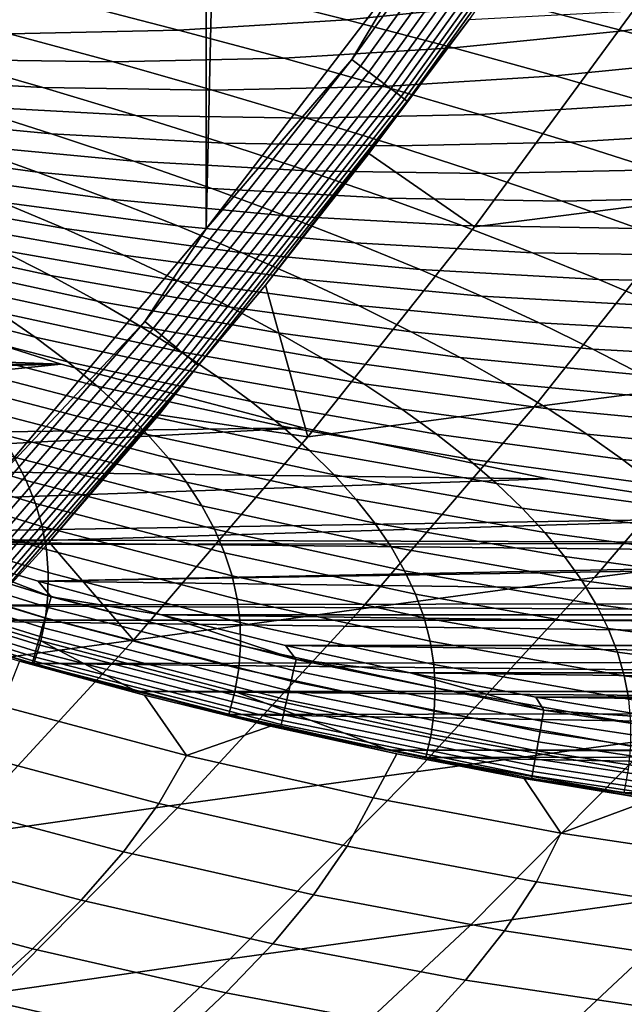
# Model space of a CAD drawing. Header units: metres. Extents: x -240 to 45, y -77 to 27.
# Tile 1023 of 1056: x 20.72 to 22.93, y -19.37 to -15.77. Entities that reach past the tile are written whole.
import ezdxf

# ---------------------------------------------------------------- set-up
doc = ezdxf.new("R2010")
doc.units = ezdxf.units.M
doc.layers.add('solid_102011X2', color=7, linetype='CONTINUOUS')

msp = doc.modelspace()

# ---------------------------------------------------------------- linework, layer by layer
at = {"layer": 'solid_102011X2'}
for points in [[(20.620756, 17.465931), (21.401747, 16.53618), (20.621334, -17.465282)], [(21.401747, 16.53618), (21.402327, -16.535473), (20.621334, -17.465282)], [(21.401747, 16.53618), (22.138073, 15.574888), (21.402327, -16.535473)], [(22.138073, 15.574888), (22.138628, -15.574142), (21.402327, -16.535473)], [(21.933954, -15.91709, 0.002684), (22.138628, -15.574142), (22.645861, -14.926596, 0.002684)], [(21.933954, -15.91709, 0.002684), (22.645861, -14.926596, 0.002684), (22.678671, -14.949055, 0.010808), (21.965706, -15.94102, 0.010808)], [(21.965706, -15.94102, 0.010808), (22.678671, -14.949055, 0.010808), (22.710276, -14.970688, 0.024224), (21.996292, -15.96407, 0.024224)], [(21.996292, -15.96407, 0.024224), (22.710276, -14.970688, 0.024224), (22.740097, -14.9911, 0.042687), (22.025152, -15.98582, 0.042687)], [(22.025152, -15.98582, 0.042687), (22.740097, -14.9911, 0.042687), (22.76759, -15.009919, 0.065859), (22.05176, -16.005871, 0.065859)], [(22.05176, -16.005871, 0.065859), (22.76759, -15.009919, 0.065859), (22.792252, -15.026799, 0.093315), (22.075624, -16.023857, 0.093315)], [(22.075624, -16.023857, 0.093315), (22.792252, -15.026799, 0.093315), (22.813627, -15.041431, 0.124553), (22.096312, -16.039448, 0.124553)], [(22.096312, -16.039448, 0.124553), (22.813627, -15.041431, 0.124553), (22.831331, -15.053549, 0.159003), (22.113443, -16.052359, 0.159003)], [(22.113443, -16.052359, 0.159003), (22.831331, -15.053549, 0.159003), (22.845034, -15.062929, 0.196032), (22.126705, -16.062353, 0.196032)], [(22.126705, -16.062353, 0.196032), (22.845034, -15.062929, 0.196032), (22.854488, -15.0694, 0.234964), (22.135855, -16.069248, 0.234964)], [(22.135855, -16.069248, 0.234964), (22.854488, -15.0694, 0.234964), (22.362522, -15.771722, 0.258512)], [(21.933954, -15.91709, 0.002684), (21.402327, -16.535473), (22.138628, -15.574142)], [(22.116711, -15.606671, 268.35025), (21.507799, -15.668348, 268.225128), (21.915976, -15.771969, 266.193939), (22.529793, -15.709885, 266.314178)], [(23.780464, -15.639178, 7.682098), (23.20401, -16.42362, 7.816832), (22.381227, -16.528719, 3.674988), (22.961832, -15.739217, 3.541608)], [(23.140711, -15.623541, 266.433868), (22.529793, -15.709885, 266.314178), (22.924191, -15.81254, 264.274811), (23.539892, -15.725633, 264.389709)], [(21.507799, -15.668348, 268.225128), (20.89695, -15.705815, 268.09964), (21.300209, -15.809683, 266.073303), (21.915976, -15.771969, 266.193939)], [(20.89695, -15.705815, 268.09964), (20.28511, -15.719011, 267.973907), (20.683443, -15.822965, 265.952484), (21.300209, -15.809683, 266.073303)], [(22.529793, -15.709885, 266.314178), (21.915976, -15.771969, 266.193939), (22.305569, -15.87503, 264.159363), (22.924191, -15.81254, 264.274811)], [(22.381227, -16.528719, 3.674988), (21.996141, -16.260607, 0.259418), (22.362522, -15.771722, 0.258512), (22.961832, -15.739217, 3.541608)], [(23.539892, -15.725633, 264.389709), (22.924191, -15.81254, 264.274811), (23.300323, -15.914625, 262.232361), (23.920712, -15.827158, 262.342499)], [(21.915976, -15.771969, 266.193939), (21.300209, -15.809683, 266.073303), (21.684982, -15.912989, 264.043579), (22.305569, -15.87503, 264.159363)], [(22.135855, -16.069248, 0.234964), (22.362522, -15.771722, 0.258512), (21.996141, -16.260607, 0.259418)], [(20.448372, -15.916994, 263.775024), (21.063387, -15.926356, 263.927612), (20.683443, -15.822965, 265.952484), (20.073807, -15.813746, 265.793945)], [(21.300209, -15.809683, 266.073303), (20.683443, -15.822965, 265.952484), (21.063387, -15.926356, 263.927612), (21.684982, -15.912989, 264.043579)], [(22.924191, -15.81254, 264.274811), (22.305569, -15.87503, 264.159363), (22.676992, -15.977517, 262.121674), (23.300323, -15.914625, 262.232361)], [(20.185873, -15.985491, 261.604675), (20.805084, -16.019667, 261.752808), (20.448372, -15.916994, 263.775024), (19.834425, -15.883123, 263.620911)], [(22.305569, -15.87503, 264.159363), (21.684982, -15.912989, 264.043579), (22.051682, -16.01572, 262.010681), (22.676992, -15.977517, 262.121674)], [(20.805084, -16.019667, 261.752808), (21.425356, -16.029173, 261.899475), (21.063387, -15.926356, 263.927612), (20.448372, -15.916994, 263.775024)], [(21.684982, -15.912989, 264.043579), (21.063387, -15.926356, 263.927612), (21.425356, -16.029173, 261.899475), (22.051682, -16.01572, 262.010681)], [(21.177975, -16.874254, 0.002684), (21.402327, -16.535473), (21.933954, -15.91709, 0.002684)], [(21.177975, -16.874254, 0.002684), (21.933954, -15.91709, 0.002684), (21.965706, -15.94102, 0.010808), (21.208607, -16.899601, 0.010808)], [(23.300323, -15.914625, 262.232361), (22.676992, -15.977517, 262.121674), (23.030663, -16.079418, 260.081055), (23.658607, -16.016127, 260.187012)], [(21.208607, -16.899601, 0.010808), (21.965706, -15.94102, 0.010808), (21.996292, -15.96407, 0.024224), (21.238115, -16.924017, 0.024224)], [(21.238115, -16.924017, 0.024224), (21.996292, -15.96407, 0.024224), (22.025152, -15.98582, 0.042687), (21.265959, -16.947054, 0.042687)], [(20.52, -16.087273, 259.585266), (21.144354, -16.121754, 259.727509), (20.805084, -16.019667, 261.752808), (20.185873, -15.985491, 261.604675)], [(21.265959, -16.947054, 0.042687), (22.025152, -15.98582, 0.042687), (22.05176, -16.005871, 0.065859), (21.291628, -16.968294, 0.065859)], [(21.291628, -16.968294, 0.065859), (22.05176, -16.005871, 0.065859), (22.075624, -16.023857, 0.093315), (21.314651, -16.987345, 0.093315)], [(22.676992, -15.977517, 262.121674), (22.051682, -16.01572, 262.010681), (22.400721, -16.117865, 259.974792), (23.030663, -16.079418, 260.081055)], [(20.209641, -16.128662, 257.426697), (20.837212, -16.188457, 257.562927), (20.52, -16.087273, 259.585266), (19.897432, -16.027937, 259.443207)], [(21.144354, -16.121754, 259.727509), (21.769758, -16.131403, 259.868317), (21.425356, -16.029173, 261.899475), (20.805084, -16.019667, 261.752808)], [(21.314651, -16.987345, 0.093315), (22.075624, -16.023857, 0.093315), (22.096312, -16.039448, 0.124553), (21.33461, -17.003859, 0.124553)], [(21.33461, -17.003859, 0.124553), (22.096312, -16.039448, 0.124553), (22.113443, -16.052359, 0.159003), (21.351139, -17.017534, 0.159003)], [(22.051682, -16.01572, 262.010681), (21.425356, -16.029173, 261.899475), (21.769758, -16.131403, 259.868317), (22.400721, -16.117865, 259.974792)], [(21.351139, -17.017534, 0.159003), (22.113443, -16.052359, 0.159003), (22.126705, -16.062353, 0.196032), (21.363934, -17.02812, 0.196032)], [(21.363934, -17.02812, 0.196032), (22.126705, -16.062353, 0.196032), (22.135855, -16.069248, 0.234964), (21.372761, -17.035425, 0.234964)], [(21.372761, -17.035425, 0.234964), (22.135855, -16.069248, 0.234964), (21.618319, -16.74177, 0.260355)], [(22.135855, -16.069248, 0.234964), (21.996141, -16.260607, 0.259418), (21.618319, -16.74177, 0.260355)], [(20.837212, -16.188457, 257.562927), (21.466587, -16.223242, 257.69931), (21.144354, -16.121754, 259.727509), (20.52, -16.087273, 259.585266)], [(23.030663, -16.079418, 260.081055), (22.400721, -16.117865, 259.974792), (22.732512, -16.21941, 257.936096), (23.366991, -16.180723, 258.03772)], [(20.150864, -16.242355, 253.261032), (20.785271, -16.328281, 253.385422), (20.505451, -16.228781, 255.407394), (19.875793, -16.143463, 255.277283)], [(20.505451, -16.228781, 255.407394), (21.137909, -16.289034, 255.537827), (20.837212, -16.188457, 257.562927), (20.209641, -16.128662, 257.426697)], [(21.466587, -16.223242, 257.69931), (22.097004, -16.233032, 257.83432), (21.769758, -16.131403, 259.868317), (21.144354, -16.121754, 259.727509)], [(22.400721, -16.117865, 259.974792), (21.769758, -16.131403, 259.868317), (22.097004, -16.233032, 257.83432), (22.732512, -16.21941, 257.936096)], [(23.366991, -16.180723, 258.03772), (22.732512, -16.21941, 257.936096), (23.047468, -16.320343, 255.894836), (23.686396, -16.281416, 255.991867)], [(21.137909, -16.289034, 255.537827), (21.77219, -16.324116, 255.668411), (21.466587, -16.223242, 257.69931), (20.837212, -16.188457, 257.562927)], [(22.732512, -16.21941, 257.936096), (22.097004, -16.233032, 257.83432), (22.407505, -16.334049, 255.797653), (23.047468, -16.320343, 255.894836)], [(20.410456, -16.34062, 251.242249), (21.0495, -16.427147, 251.361008), (20.785271, -16.328281, 253.385422), (20.150864, -16.242355, 253.261032)], [(20.785271, -16.328281, 253.385422), (21.422503, -16.388985, 253.510147), (21.137909, -16.289034, 255.537827), (20.505451, -16.228781, 255.407394)], [(21.77219, -16.324116, 255.668411), (22.407505, -16.334049, 255.797653), (22.097004, -16.233032, 257.83432), (21.466587, -16.223242, 257.69931)], [(21.422503, -16.388985, 253.510147), (22.061573, -16.424366, 253.63501), (21.77219, -16.324116, 255.668411), (21.137909, -16.289034, 255.537827)], [(21.772568, -17.295589, 3.814814), (21.618319, -16.74177, 0.260355), (21.996141, -16.260607, 0.259418), (22.381227, -16.528719, 3.674988)], [(20.240694, -16.42193, 247.090591), (20.884792, -16.535212, 247.197876), (20.654966, -16.438242, 249.22113), (20.015263, -16.325705, 249.108383)], [(21.0495, -16.427147, 251.361008), (21.691391, -16.4883, 251.480087), (21.422503, -16.388985, 253.510147), (20.785271, -16.328281, 253.385422)], [(22.061573, -16.424366, 253.63501), (22.701674, -16.434439, 253.75856), (22.407505, -16.334049, 255.797653), (21.77219, -16.324116, 255.668411)], [(23.047468, -16.320343, 255.894836), (22.407505, -16.334049, 255.797653), (22.701674, -16.434439, 253.75856), (23.346003, -16.420649, 253.851196)], [(24.047485, -16.318872, 11.981936), (23.447355, -17.075941, 12.123834), (22.599707, -17.18557, 7.958075), (23.20401, -16.42362, 7.816832)], [(20.654966, -16.438242, 249.22113), (21.298538, -16.525368, 249.334335), (21.0495, -16.427147, 251.361008), (20.410456, -16.34062, 251.242249)], [(21.691391, -16.4883, 251.480087), (22.335142, -16.523979, 251.599274), (22.061573, -16.424366, 253.63501), (21.422503, -16.388985, 253.510147)], [(20.451944, -16.517494, 245.070801), (21.100334, -16.631514, 245.172684), (20.884792, -16.535212, 247.197876), (20.240694, -16.42193, 247.090591)], [(21.298538, -16.525368, 249.334335), (21.944984, -16.586969, 249.44783), (21.691391, -16.4883, 251.480087), (21.0495, -16.427147, 251.361008)], [(23.20401, -16.42362, 7.816832), (22.599707, -17.18557, 7.958075), (21.772568, -17.295589, 3.814814), (22.381227, -16.528719, 3.674988)], [(22.335142, -16.523979, 251.599274), (22.979916, -16.534189, 251.717209), (22.701674, -16.434439, 253.75856), (22.061573, -16.424366, 253.63501)], [(23.346003, -16.420649, 253.851196), (22.701674, -16.434439, 253.75856), (22.979916, -16.534189, 251.717209), (23.628527, -16.520317, 251.805389)], [(20.181787, -16.565279, 240.93515), (20.833469, -16.706591, 241.02597), (20.649403, -16.612385, 243.049194), (20.001787, -16.471945, 242.95314)], [(20.884792, -16.535212, 247.197876), (21.532789, -16.622931, 247.305588), (21.298538, -16.525368, 249.334335), (20.654966, -16.438242, 249.22113)], [(21.944984, -16.586969, 249.44783), (22.593306, -16.62294, 249.561417), (22.335142, -16.523979, 251.599274), (21.691391, -16.4883, 251.480087)], [(20.649403, -16.612385, 243.049194), (21.301989, -16.727139, 243.145752), (21.100334, -16.631514, 245.172684), (20.451944, -16.517494, 245.070801)], [(21.177975, -16.874254, 0.002684), (20.621334, -17.465282), (21.402327, -16.535473)], [(21.100334, -16.631514, 245.172684), (21.752655, -16.719824, 245.274979), (21.532789, -16.622931, 247.305588), (20.884792, -16.535212, 247.197876)], [(21.532789, -16.622931, 247.305588), (22.183685, -16.684975, 247.413574), (21.944984, -16.586969, 249.44783), (21.298538, -16.525368, 249.334335)], [(22.593306, -16.62294, 249.561417), (23.242647, -16.633289, 249.673813), (22.979916, -16.534189, 251.717209), (22.335142, -16.523979, 251.599274)], [(20.348881, -16.657919, 238.91568), (21.004538, -16.800097, 239.001343), (20.833469, -16.706591, 241.02597), (20.181787, -16.565279, 240.93515)], [(20.833469, -16.706591, 241.02597), (21.490156, -16.822071, 241.117279), (21.301989, -16.727139, 243.145752), (20.649403, -16.612385, 243.049194)], [(22.183685, -16.684975, 247.413574), (22.836472, -16.721239, 247.521652), (22.593306, -16.62294, 249.561417), (21.944984, -16.586969, 249.44783)], [(21.301989, -16.727139, 243.145752), (21.958536, -16.816032, 243.242691), (21.752655, -16.719824, 245.274979), (21.100334, -16.631514, 245.172684)], [(21.752655, -16.719824, 245.274979), (22.407896, -16.782309, 245.377518), (22.183685, -16.684975, 247.413574), (21.532789, -16.622931, 247.305588)], [(22.836472, -16.721239, 247.521652), (23.490274, -16.731726, 247.628571), (23.242647, -16.633289, 249.673813), (22.593306, -16.62294, 249.561417)], [(20.115738, -16.760677, 232.780273), (20.776638, -16.931574, 232.850388), (20.645916, -16.84108, 234.873108), (19.988697, -16.671164, 234.79808)], [(20.50346, -16.749857, 236.894928), (21.163004, -16.892893, 236.97551), (21.004538, -16.800097, 239.001343), (20.348881, -16.657919, 238.91568)], [(22.407896, -16.782309, 245.377518), (23.065046, -16.818861, 245.480148), (22.836472, -16.721239, 247.521652), (22.183685, -16.684975, 247.413574)], [(21.004538, -16.800097, 239.001343), (21.665234, -16.9163, 239.087479), (21.490156, -16.822071, 241.117279), (20.833469, -16.706591, 241.02597)], [(21.958536, -16.816032, 243.242691), (22.618025, -16.878954, 243.339874), (22.407896, -16.782309, 245.377518), (21.752655, -16.719824, 245.274979)], [(23.065046, -16.818861, 245.480148), (23.723209, -16.829483, 245.581665), (23.490274, -16.731726, 247.628571), (22.836472, -16.721239, 247.521652)], [(17.603613, -16.910128, 200.399994), (17.348568, -16.782335, 200.399994), (20.002632, -16.752407, 200.399994), (20.872761, -17.030182, 200.399994)], [(20.002497, -16.752357, 200), (18.164627, -16.847857, 200), (18.591288, -17.038048, 200), (20.872744, -17.03018, 200)], [(20.872761, -17.030182, 200.399994), (20.002632, -16.752407, 200.399994), (20.002497, -16.752357, 200), (20.872744, -17.03018, 200)], [(20.231426, -16.849489, 230.761627), (20.895931, -17.021362, 230.826904), (20.776638, -16.931574, 232.850388), (20.115738, -16.760677, 232.780273)], [(20.645916, -16.84108, 234.873108), (21.309261, -16.984966, 234.948669), (21.163004, -16.892893, 236.97551), (20.50346, -16.749857, 236.894928)], [(21.372761, -17.035425, 0.234964), (21.618319, -16.74177, 0.260355), (21.772568, -17.295589, 3.814814), (21.229191, -17.214981, 0.26134)], [(21.490156, -16.822071, 241.117279), (22.150831, -16.911547, 241.208939), (21.958536, -16.816032, 243.242691), (21.301989, -16.727139, 243.145752)], [(22.618025, -16.878954, 243.339874), (23.27944, -16.915794, 243.437119), (23.065046, -16.818861, 245.480148), (22.407896, -16.782309, 245.377518)], [(21.163004, -16.892893, 236.97551), (21.82762, -17.009811, 237.056519), (21.665234, -16.9163, 239.087479), (21.004538, -16.800097, 239.001343)], [(21.665234, -16.9163, 239.087479), (22.329947, -17.006351, 239.17392), (22.150831, -16.911547, 241.208939), (21.490156, -16.822071, 241.117279)], [(22.150831, -16.911547, 241.208939), (22.814472, -16.974901, 241.300827), (22.618025, -16.878954, 243.339874), (21.958536, -16.816032, 243.242691)], [(20.33601, -16.937641, 228.742157), (21.004051, -17.110479, 228.802658), (20.895931, -17.021362, 230.826904), (20.231426, -16.849489, 230.761627)], [(20.776638, -16.931574, 232.850388), (21.443703, -17.076307, 232.921005), (21.309261, -16.984966, 234.948669), (20.645916, -16.84108, 234.873108)], [(20.379601, -17.79624, 0.002684), (20.621334, -17.465282), (21.177975, -16.874254, 0.002684)], [(20.379601, -17.79624, 0.002684), (21.177975, -16.874254, 0.002684), (21.208607, -16.899601, 0.010808), (20.40906, -17.822945, 0.010808)], [(20.40906, -17.822945, 0.010808), (21.208607, -16.899601, 0.010808), (21.238115, -16.924017, 0.024224), (20.437437, -17.848669, 0.024224)], [(21.309261, -16.984966, 234.948669), (21.977711, -17.102594, 235.024628), (21.82762, -17.009811, 237.056519), (21.163004, -16.892893, 236.97551)], [(22.814472, -16.974901, 241.300827), (23.480055, -17.012026, 241.392776), (23.27944, -16.915794, 243.437119), (22.618025, -16.878954, 243.339874)], [(17.603613, -16.910128, 200.399994), (20.872761, -17.030182, 200.399994), (18.011347, -17.104473, 200.399994)], [(20.429735, -17.025169, 226.721909), (21.101244, -17.198967, 226.777695), (21.004051, -17.110479, 228.802658), (20.33601, -16.937641, 228.742157)], [(20.437437, -17.848669, 0.024224), (21.238115, -16.924017, 0.024224), (21.265959, -16.947054, 0.042687), (20.464212, -17.872942, 0.042687)], [(20.895931, -17.021362, 230.826904), (21.566639, -17.166931, 230.892624), (21.443703, -17.076307, 232.921005), (20.776638, -16.931574, 232.850388)], [(21.82762, -17.009811, 237.056519), (22.496279, -17.100435, 237.137833), (22.329947, -17.006351, 239.17392), (21.665234, -16.9163, 239.087479)], [(22.329947, -17.006351, 239.17392), (22.997646, -17.070137, 239.260574), (22.814472, -16.974901, 241.300827), (22.150831, -16.911547, 241.208939)], [(20.464212, -17.872942, 0.042687), (21.265959, -16.947054, 0.042687), (21.291628, -16.968294, 0.065859), (20.488897, -17.895319, 0.065859)], [(20.488897, -17.895319, 0.065859), (21.291628, -16.968294, 0.065859), (21.314651, -16.987345, 0.093315), (20.51104, -17.91539, 0.093315)], [(22.997646, -17.070137, 239.260574), (23.667303, -17.107544, 239.34729), (23.480055, -17.012026, 241.392776), (22.814472, -16.974901, 241.300827)], [(24.310284, -16.966694, 16.312618), (23.6875, -17.695696, 16.460764), (22.820404, -17.809639, 12.272074), (23.447355, -17.075941, 12.123834)], [(20.51104, -17.91539, 0.093315), (21.314651, -16.987345, 0.093315), (21.33461, -17.003859, 0.124553), (20.530233, -17.932789, 0.124553)], [(20.530233, -17.932789, 0.124553), (21.33461, -17.003859, 0.124553), (21.351139, -17.017534, 0.159003), (20.546127, -17.947197, 0.159003)], [(21.443703, -17.076307, 232.921005), (22.115904, -17.194637, 232.991989), (21.977711, -17.102594, 235.024628), (21.309261, -16.984966, 234.948669)], [(21.977711, -17.102594, 235.024628), (22.650234, -17.193785, 235.100876), (22.496279, -17.100435, 237.137833), (21.82762, -17.009811, 237.056519)], [(22.496279, -17.100435, 237.137833), (23.16795, -17.164646, 237.21933), (22.997646, -17.070137, 239.260574), (22.329947, -17.006351, 239.17392)], [(18.463932, -17.306271, 200.399994), (18.011347, -17.104473, 200.399994), (20.872761, -17.030182, 200.399994), (21.756033, -17.262794, 200.399994)], [(20.872744, -17.03018, 200), (18.591288, -17.038048, 200), (19.022678, -17.217346, 200)], [(20.872744, -17.03018, 200), (19.022678, -17.217346, 200), (19.458229, -17.385557, 200), (21.755922, -17.26277, 200)], [(20.51285, -17.112116, 224.700912), (21.187765, -17.286865, 224.752045), (21.101244, -17.198967, 226.777695), (20.429735, -17.025169, 226.721909)], [(20.546127, -17.947197, 0.159003), (21.351139, -17.017534, 0.159003), (21.363934, -17.02812, 0.196032), (20.558432, -17.958351, 0.196032)], [(20.558432, -17.958351, 0.196032), (21.363934, -17.02812, 0.196032), (21.372761, -17.035425, 0.234964), (20.566919, -17.966045, 0.234964)], [(20.566919, -17.966045, 0.234964), (21.372761, -17.035425, 0.234964), (20.828928, -17.679964, 0.26233)], [(21.372761, -17.035425, 0.234964), (21.229191, -17.214981, 0.26134), (20.828928, -17.679964, 0.26233)], [(21.756033, -17.262794, 200.399994), (20.872761, -17.030182, 200.399994), (20.872744, -17.03018, 200), (21.755922, -17.26277, 200)], [(21.004051, -17.110479, 228.802658), (21.678329, -17.256878, 228.863571), (21.566639, -17.166931, 230.892624), (20.895931, -17.021362, 230.826904)], [(21.566639, -17.166931, 230.892624), (22.242516, -17.285959, 230.958694), (22.115904, -17.194637, 232.991989), (21.443703, -17.076307, 232.921005)], [(23.447355, -17.075941, 12.123834), (22.820404, -17.809639, 12.272074), (21.968391, -17.924004, 8.105632), (22.599707, -17.18557, 7.958075)], [(20.585598, -17.198517, 222.679214), (21.263861, -17.37421, 222.725754), (21.187765, -17.286865, 224.752045), (20.51285, -17.112116, 224.700912)], [(21.101244, -17.198967, 226.777695), (21.779028, -17.346189, 226.833862), (21.678329, -17.256878, 228.863571), (21.004051, -17.110479, 228.802658)], [(22.115904, -17.194637, 232.991989), (22.792204, -17.28639, 233.063232), (22.650234, -17.193785, 235.100876), (21.977711, -17.102594, 235.024628)], [(22.650234, -17.193785, 235.100876), (23.325787, -17.258419, 235.177292), (23.16795, -17.164646, 237.21933), (22.496279, -17.100435, 237.137833)], [(20.063614, -17.249365, 216.577347), (20.744102, -17.454845, 216.610184), (20.700977, -17.369843, 218.63382), (20.023651, -17.165421, 218.596603)], [(22.599707, -17.18557, 7.958075), (21.968391, -17.924004, 8.105632), (21.136698, -18.038801, 3.960891), (21.772568, -17.295589, 3.814814)], [(21.678329, -17.256878, 228.863571), (22.357809, -17.376598, 228.924805), (22.242516, -17.285959, 230.958694), (21.566639, -17.166931, 230.892624)], [(20.648226, -17.284414, 220.65683), (21.329782, -17.461046, 220.698853), (21.263861, -17.37421, 222.725754), (20.585598, -17.198517, 222.679214)], [(21.136698, -18.038801, 3.960891), (20.828928, -17.679964, 0.26233), (21.229191, -17.214981, 0.26134), (21.772568, -17.295589, 3.814814)], [(21.187765, -17.286865, 224.752045), (21.868988, -17.434902, 224.803528), (21.779028, -17.346189, 226.833862), (21.101244, -17.198967, 226.777695)], [(22.242516, -17.285959, 230.958694), (22.922518, -17.378267, 231.025024), (22.792204, -17.28639, 233.063232), (22.115904, -17.194637, 232.991989)], [(22.792204, -17.28639, 233.063232), (23.471558, -17.351442, 233.134628), (23.325787, -17.258419, 235.177292), (22.650234, -17.193785, 235.100876)], [(18.686064, -17.400106, 200.399994), (18.463932, -17.306271, 200.399994), (21.756033, -17.262794, 200.399994), (22.650105, -17.449629, 200.399994)], [(21.755922, -17.26277, 200), (19.458229, -17.385557, 200), (19.898016, -17.542704, 200), (22.650146, -17.449636, 200)], [(20.094236, -17.332928, 214.557434), (20.777849, -17.539459, 214.585953), (20.744102, -17.454845, 216.610184), (20.063614, -17.249365, 216.577347)], [(21.779028, -17.346189, 226.833862), (22.462042, -17.466595, 226.89032), (22.357809, -17.376598, 228.924805), (21.678329, -17.256878, 228.863571)], [(22.650105, -17.449629, 200.399994), (21.756033, -17.262794, 200.399994), (21.755922, -17.26277, 200), (22.650146, -17.449636, 200)], [(20.700977, -17.369843, 218.63382), (21.38578, -17.547409, 218.671356), (21.329782, -17.461046, 220.698853), (20.648226, -17.284414, 220.65683)], [(21.263861, -17.37421, 222.725754), (21.948467, -17.52306, 222.772614), (21.868988, -17.434902, 224.803528), (21.187765, -17.286865, 224.752045)], [(22.357809, -17.376598, 228.924805), (23.041439, -17.469458, 228.986252), (22.922518, -17.378267, 231.025024), (22.242516, -17.285959, 230.958694)], [(22.922518, -17.378267, 231.025024), (23.605591, -17.443735, 231.091476), (23.471558, -17.351442, 233.134628), (22.792204, -17.28639, 233.063232)], [(20.115765, -17.416143, 212.536865), (20.802465, -17.623726, 212.561111), (20.777849, -17.539459, 214.585953), (20.094236, -17.332928, 214.557434)], [(20.744102, -17.454845, 216.610184), (21.432106, -17.633339, 216.643295), (21.38578, -17.547409, 218.671356), (20.700977, -17.369843, 218.63382)], [(21.868988, -17.434902, 224.803528), (22.555473, -17.555988, 224.855286), (22.462042, -17.466595, 226.89032), (21.779028, -17.346189, 226.833862)], [(19.343143, -17.658232, 200.399994), (18.686064, -17.400106, 200.399994), (22.650105, -17.449629, 200.399994), (23.552605, -17.590189, 200.399994)], [(21.329782, -17.461046, 220.698853), (22.017717, -17.610701, 220.74115), (21.948467, -17.52306, 222.772614), (21.263861, -17.37421, 222.725754)], [(22.462042, -17.466595, 226.89032), (23.149231, -17.560001, 226.946976), (23.041439, -17.469458, 228.986252), (22.357809, -17.376598, 228.924805)], [(23.041439, -17.469458, 228.986252), (23.728159, -17.535337, 229.047836), (23.605591, -17.443735, 231.091476), (22.922518, -17.378267, 231.025024)], [(20.128445, -17.499054, 210.51564), (20.818199, -17.70768, 210.53569), (20.802465, -17.623726, 212.561111), (20.115765, -17.416143, 212.536865)], [(21.948467, -17.52306, 222.772614), (22.638363, -17.644821, 222.819717), (22.555473, -17.555988, 224.855286), (21.868988, -17.434902, 224.803528)], [(22.650146, -17.449636, 200), (19.898016, -17.542704, 200), (20.341372, -17.688555, 200), (23.552599, -17.590187, 200)], [(20.777849, -17.539459, 214.585953), (21.469013, -17.718878, 214.6147), (21.432106, -17.633339, 216.643295), (20.744102, -17.454845, 216.610184)], [(21.38578, -17.547409, 218.671356), (22.076996, -17.697865, 218.709137), (22.017717, -17.610701, 220.74115), (21.329782, -17.461046, 220.698853)], [(22.555473, -17.555988, 224.855286), (23.246159, -17.649939, 224.907211), (23.149231, -17.560001, 226.946976), (22.462042, -17.466595, 226.89032)], [(23.552605, -17.590189, 200.399994), (22.650105, -17.449629, 200.399994), (22.650146, -17.449636, 200), (23.552599, -17.590187, 200)], [(20.132523, -17.581697, 208.49379), (20.825304, -17.791363, 208.509689), (20.818199, -17.70768, 210.53569), (20.128445, -17.499054, 210.51564)], [(20.802465, -17.623726, 212.561111), (21.496756, -17.80406, 212.585571), (21.469013, -17.718878, 214.6147), (20.777849, -17.539459, 214.585953)], [(21.432106, -17.633339, 216.643295), (22.126556, -17.784592, 216.676636), (22.076996, -17.697865, 218.709137), (21.38578, -17.547409, 218.671356)], [(22.017717, -17.610701, 220.74115), (22.710972, -17.733133, 220.783646), (22.638363, -17.644821, 222.819717), (21.948467, -17.52306, 222.772614)], [(20.128239, -17.66411, 206.471283), (20.824024, -17.874813, 206.483109), (20.825304, -17.791363, 208.509689), (20.132523, -17.581697, 208.49379)], [(22.638363, -17.644821, 222.819717), (23.332485, -17.739309, 222.866974), (23.246159, -17.649939, 224.907211), (22.555473, -17.555988, 224.855286)], [(19.371922, -17.668888, 200.399994), (19.343143, -17.658232, 200.399994), (23.552605, -17.590189, 200.399994), (24.46114, -17.684101, 200.399994)], [(20.835398, -17.879629, 199.997131), (19.95327, -17.605293, 199.997131), (19.940109, -17.644156, 199.988449), (20.824203, -17.919104, 199.988449)], [(20.835398, -17.879629, 199.997131), (20.341372, -17.688555, 200), (19.95327, -17.605293, 199.997131)], [(24.461153, -17.684099, 200), (23.552599, -17.590187, 200), (20.341372, -17.688555, 200)], [(20.818199, -17.70768, 210.53569), (21.515583, -17.888931, 210.555908), (21.496756, -17.80406, 212.585571), (20.802465, -17.623726, 212.561111)], [(22.076996, -17.697865, 218.709137), (22.77356, -17.820963, 218.747116), (22.710972, -17.733133, 220.783646), (22.017717, -17.610701, 220.74115)], [(20.824203, -17.919104, 199.988449), (19.940109, -17.644156, 199.988449), (19.927464, -17.681492, 199.974136), (20.813448, -17.957027, 199.974136)], [(21.469013, -17.718878, 214.6147), (22.166658, -17.87092, 214.643646), (22.126556, -17.784592, 216.676636), (21.432106, -17.633339, 216.643295)], [(22.710972, -17.733133, 220.783646), (23.408478, -17.828156, 220.826309), (23.332485, -17.739309, 222.866974), (22.638363, -17.644821, 222.819717)], [(19.371922, -17.668888, 200.399994), (24.46114, -17.684101, 200.399994), (25.373295, -17.731119, 200.399994)], [(20.067715, -17.910368, 200.399994), (19.371922, -17.668888, 200.399994), (25.373295, -17.731119, 200.399994), (31.652145, -17.890656, 200.399994)], [(20.813448, -17.957027, 199.974136), (19.927464, -17.681492, 199.974136), (19.915585, -17.716572, 199.954453), (20.803343, -17.992661, 199.954453)], [(20.115843, -17.746334, 204.448151), (20.814611, -17.958069, 204.455963), (20.824024, -17.874813, 206.483109), (20.128239, -17.66411, 206.471283)], [(24.461153, -17.684099, 200), (20.341372, -17.688555, 200), (20.788391, -17.823141, 200), (25.373312, -17.731115, 200)], [(20.835398, -17.879629, 199.997131), (20.788391, -17.823141, 200), (20.341372, -17.688555, 200)], [(20.566919, -17.966045, 0.234964), (20.828928, -17.679964, 0.26233), (21.136698, -18.038801, 3.960891), (20.41777, -18.136431, 0.263377)], [(23.6875, -17.695696, 16.460764), (23.038992, -18.400536, 16.615026), (22.167561, -18.519026, 12.426437), (22.820404, -17.809639, 12.272074)], [(20.803343, -17.992661, 199.954453), (19.915585, -17.716572, 199.954453), (19.904699, -17.748713, 199.92981), (20.794085, -18.025305, 199.92981)], [(26.286642, -17.731115, 200), (20.788391, -17.823141, 200), (30.466623, -17.946064, 200), (30.91671, -17.822927, 200)], [(26.286642, -17.731115, 200), (25.373312, -17.731115, 200), (20.788391, -17.823141, 200)], [(20.825304, -17.791363, 208.509689), (21.525751, -17.973526, 208.525726), (21.515583, -17.888931, 210.555908), (20.818199, -17.70768, 210.53569)], [(21.496756, -17.80406, 212.585571), (22.197557, -17.956892, 212.610184), (22.166658, -17.87092, 214.643646), (21.469013, -17.718878, 214.6147)], [(22.126556, -17.784592, 216.676636), (22.826385, -17.908352, 216.710144), (22.77356, -17.820963, 218.747116), (22.076996, -17.697865, 218.709137)], [(20.794085, -18.025305, 199.92981), (19.904699, -17.748713, 199.92981), (19.895023, -17.777281, 199.900681), (20.785854, -18.054325, 199.900681)], [(20.095579, -17.828403, 202.424393), (20.797314, -18.041172, 202.428268), (20.814611, -17.958069, 204.455963), (20.115843, -17.746334, 204.448151)], [(22.77356, -17.820963, 218.747116), (23.474396, -17.916515, 218.785233), (23.408478, -17.828156, 220.826309), (22.710972, -17.733133, 220.783646)], [(20.778812, -18.079151, 199.867615), (19.886745, -17.801723, 199.867615), (19.880028, -17.82156, 199.831284), (20.7731, -18.0993, 199.831284)], [(20.785854, -18.054325, 199.900681), (19.895023, -17.777281, 199.900681), (19.886745, -17.801723, 199.867615), (20.778812, -18.079151, 199.867615)], [(20.824024, -17.874813, 206.483109), (21.527512, -18.057884, 206.495041), (21.525751, -17.973526, 208.525726), (20.825304, -17.791363, 208.509689)], [(21.515583, -17.888931, 210.555908), (22.219511, -18.042547, 210.576248), (22.197557, -17.956892, 212.610184), (21.496756, -17.80406, 212.585571)], [(22.166658, -17.87092, 214.643646), (22.869709, -17.99534, 214.672745), (22.826385, -17.908352, 216.710144), (22.126556, -17.784592, 216.676636)], [(20.768824, -18.114378, 199.792389), (19.875002, -17.836405, 199.792389), (19.871763, -17.845964, 199.751678), (20.766069, -18.12409, 199.751678)], [(20.7731, -18.0993, 199.831284), (19.880028, -17.82156, 199.831284), (19.875002, -17.836405, 199.792389), (20.768824, -18.114378, 199.792389)], [(20.238819, -17.965082, 200.399994), (20.772289, -18.12413, 200.399994), (20.797314, -18.041172, 202.428268), (20.095579, -17.828403, 202.424393)], [(20.788391, -17.823141, 200), (21.23847, -17.946259, 200), (30.466623, -17.946064, 200)], [(20.835398, -17.879629, 199.997131), (21.23847, -17.946259, 200), (20.788391, -17.823141, 200)], [(22.820404, -17.809639, 12.272074), (22.167561, -18.519026, 12.426437), (21.311005, -18.637974, 8.259282), (21.968391, -17.924004, 8.105632)], [(22.826385, -17.908352, 216.710144), (23.530508, -18.004433, 216.743759), (23.474396, -17.916515, 218.785233), (22.77356, -17.820963, 218.747116)], [(20.766069, -18.12409, 199.751678), (19.871763, -17.845964, 199.751678), (20.720284, -18.115475, 199.712997)], [(20.814611, -17.958069, 204.455963), (21.521118, -18.142048, 204.463852), (21.527512, -18.057884, 206.495041), (20.824024, -17.874813, 206.483109)], [(22.197557, -17.956892, 212.610184), (22.903793, -18.081968, 212.634918), (22.869709, -17.99534, 214.672745), (22.166658, -17.87092, 214.643646)], [(31.420855, -17.96505, 200.399994), (20.067715, -17.910368, 200.399994), (31.652145, -17.890656, 200.399994)], [(31.420855, -17.96505, 200.399994), (20.238819, -17.965082, 200.399994), (20.067715, -17.910368, 200.399994)], [(21.730175, -18.109327, 199.997131), (20.835398, -17.879629, 199.997131), (20.824203, -17.919104, 199.988449), (21.720974, -18.149313, 199.988449)], [(21.730175, -18.109327, 199.997131), (21.23847, -17.946259, 200), (20.835398, -17.879629, 199.997131)], [(21.525751, -17.973526, 208.525726), (22.232775, -18.127924, 208.54187), (22.219511, -18.042547, 210.576248), (21.515583, -17.888931, 210.555908)], [(22.869709, -17.99534, 214.672745), (23.577078, -18.091946, 214.701935), (23.530508, -18.004433, 216.743759), (22.826385, -17.908352, 216.710144)], [(21.968391, -17.924004, 8.105632), (21.311005, -18.637974, 8.259282), (20.474562, -18.757401, 4.113002), (21.136698, -18.038801, 3.960891)], [(21.720974, -18.149313, 199.988449), (20.824203, -17.919104, 199.988449), (20.813448, -17.957027, 199.974136), (21.712137, -18.187729, 199.974136)], [(21.23847, -17.946259, 200), (30.013525, -18.057693, 200), (30.466623, -17.946064, 200)], [(21.23847, -17.946259, 200), (21.691563, -18.057863, 200), (30.013525, -18.057693, 200)], [(21.730175, -18.109327, 199.997131), (21.691563, -18.057863, 200), (21.23847, -17.946259, 200)], [(31.420855, -17.96505, 200.399994), (30.948364, -18.106794, 200.399994), (20.238819, -17.965082, 200.399994)], [(30.948364, -18.106794, 200.399994), (20.772289, -18.12413, 200.399994), (20.238819, -17.965082, 200.399994)], [(20.797314, -18.041172, 202.428268), (21.506826, -18.226057, 202.432175), (21.521118, -18.142048, 204.463852), (20.814611, -17.958069, 204.455963)], [(21.712137, -18.187729, 199.974136), (20.813448, -17.957027, 199.974136), (20.803343, -17.992661, 199.954453), (21.703833, -18.223824, 199.954453)], [(21.527512, -18.057884, 206.495041), (22.237608, -18.213064, 206.507034), (22.232775, -18.127924, 208.54187), (21.525751, -17.973526, 208.525726)], [(22.219511, -18.042547, 210.576248), (22.9289, -18.168276, 210.596695), (22.903793, -18.081968, 212.634918), (22.197557, -17.956892, 212.610184)], [(21.703833, -18.223824, 199.954453), (20.803343, -17.992661, 199.954453), (20.794085, -18.025305, 199.92981), (21.696224, -18.256893, 199.92981)], [(22.903793, -18.081968, 212.634918), (23.61437, -18.179096, 212.659744), (23.577078, -18.091946, 214.701935), (22.869709, -17.99534, 214.672745)], [(20.474562, -18.757401, 4.113002), (19.995886, -18.584169, 0.264406), (20.41777, -18.136431, 0.263377), (21.136698, -18.038801, 3.960891)], [(20.797314, -18.041172, 202.428268), (20.772289, -18.12413, 200.399994), (21.148846, -18.226061, 200.399994)], [(21.689461, -18.286289, 199.900681), (20.785854, -18.054325, 199.900681), (20.778812, -18.079151, 199.867615), (21.683676, -18.311438, 199.867615)], [(21.696224, -18.256893, 199.92981), (20.794085, -18.025305, 199.92981), (20.785854, -18.054325, 199.900681), (21.689461, -18.286289, 199.900681)], [(21.148846, -18.226061, 200.399994), (21.484945, -18.309961, 200.399994), (21.506826, -18.226057, 202.432175), (20.797314, -18.041172, 202.428268)], [(22.232775, -18.127924, 208.54187), (22.945288, -18.254305, 208.558075), (22.9289, -18.168276, 210.596695), (22.219511, -18.042547, 210.576248)], [(21.683676, -18.311438, 199.867615), (20.778812, -18.079151, 199.867615), (20.7731, -18.0993, 199.831284), (21.67898, -18.331848, 199.831284)], [(21.521118, -18.142048, 204.463852), (22.234268, -18.298006, 204.471771), (22.237608, -18.213064, 206.507034), (21.527512, -18.057884, 206.495041)], [(21.691563, -18.057863, 200), (29.557808, -18.157742, 200), (30.013525, -18.057693, 200)], [(21.691563, -18.057863, 200), (22.147274, -18.157887, 200), (29.557808, -18.157742, 200)], [(21.730175, -18.109327, 199.997131), (22.147274, -18.157887, 200), (21.691563, -18.057863, 200)], [(22.9289, -18.168276, 210.596695), (23.642653, -18.265923, 210.617203), (23.61437, -18.179096, 212.659744), (22.903793, -18.081968, 212.634918)], [(20.720284, -18.115475, 199.712997), (20.655264, -18.279926, 195.736328), (21.330244, -18.459614, 195.728943), (21.17684, -18.239931, 199.712967)], [(20.766069, -18.12409, 199.751678), (20.720284, -18.115475, 199.712997), (21.17684, -18.239931, 199.712967)], [(21.675467, -18.347122, 199.792389), (20.768824, -18.114378, 199.792389), (20.766069, -18.12409, 199.751678), (21.673203, -18.35696, 199.751678)], [(20.766069, -18.12409, 199.751678), (21.17684, -18.239931, 199.712967), (21.636312, -18.352753, 199.712936)], [(21.673203, -18.35696, 199.751678), (20.766069, -18.12409, 199.751678), (21.636312, -18.352753, 199.712936)], [(21.67898, -18.331848, 199.831284), (20.7731, -18.0993, 199.831284), (20.768824, -18.114378, 199.792389), (21.675467, -18.347122, 199.792389)], [(30.510813, -18.226036, 200.399994), (20.772289, -18.12413, 200.399994), (30.948364, -18.106794, 200.399994)], [(30.510813, -18.226036, 200.399994), (21.148846, -18.226061, 200.399994), (20.772289, -18.12413, 200.399994)], [(22.635384, -18.29369, 199.997131), (21.730175, -18.109327, 199.997131), (21.720974, -18.149313, 199.988449), (22.628204, -18.334087, 199.988449)], [(22.635384, -18.29369, 199.997131), (22.147274, -18.157887, 200), (21.730175, -18.109327, 199.997131)], [(22.237608, -18.213064, 206.507034), (22.953222, -18.340092, 206.519089), (22.945288, -18.254305, 208.558075), (22.232775, -18.127924, 208.54187)], [(21.506826, -18.226057, 202.432175), (22.223011, -18.38279, 202.436096), (22.234268, -18.298006, 204.471771), (21.521118, -18.142048, 204.463852)], [(22.628204, -18.334087, 199.988449), (21.720974, -18.149313, 199.988449), (21.712137, -18.187729, 199.974136), (22.621305, -18.3729, 199.974136)], [(22.147274, -18.157887, 200), (29.099815, -18.246113, 200), (29.557808, -18.157742, 200)], [(22.147274, -18.157887, 200), (22.605261, -18.246239, 200), (29.099815, -18.246113, 200)], [(22.635384, -18.29369, 199.997131), (22.605261, -18.246239, 200), (22.147274, -18.157887, 200)], [(22.621305, -18.3729, 199.974136), (21.712137, -18.187729, 199.974136), (21.703833, -18.223824, 199.954453), (22.614824, -18.409367, 199.954453)], [(22.945288, -18.254305, 208.558075), (23.662189, -18.352468, 208.574356), (23.642653, -18.265923, 210.617203), (22.9289, -18.168276, 210.596695)], [(30.510813, -18.226036, 200.399994), (30.236372, -18.295042, 200.399994), (21.148846, -18.226061, 200.399994)], [(30.236372, -18.295042, 200.399994), (21.484945, -18.309961, 200.399994), (21.148846, -18.226061, 200.399994)], [(21.506826, -18.226057, 202.432175), (21.484945, -18.309961, 200.399994), (22.070587, -18.440462, 200.399994)], [(22.070587, -18.440462, 200.399994), (22.204082, -18.467455, 200.399994), (22.223011, -18.38279, 202.436096), (21.506826, -18.226057, 202.432175)], [(22.614824, -18.409367, 199.954453), (21.703833, -18.223824, 199.954453), (21.696224, -18.256893, 199.92981), (22.608887, -18.442774, 199.92981)], [(22.234268, -18.298006, 204.471771), (22.952961, -18.42568, 204.479736), (22.953222, -18.340092, 206.519089), (22.237608, -18.213064, 206.507034)], [(21.636312, -18.352753, 199.712936), (21.17684, -18.239931, 199.712967), (21.330244, -18.459614, 195.728943)], [(22.608887, -18.442774, 199.92981), (21.696224, -18.256893, 199.92981), (21.689461, -18.286289, 199.900681), (22.603607, -18.472473, 199.900681)], [(22.605261, -18.246239, 200), (28.639645, -18.322823, 200), (29.099815, -18.246113, 200)], [(22.605261, -18.246239, 200), (23.065426, -18.322929, 200), (28.639645, -18.322823, 200)], [(22.635384, -18.29369, 199.997131), (23.065426, -18.322929, 200), (22.605261, -18.246239, 200)], [(20.548159, -18.454021, 191.468765), (21.229099, -18.63542, 191.456772), (21.330244, -18.459614, 195.728943), (20.655264, -18.279926, 195.736328)], [(29.58906, -18.440443, 200.399994), (21.484945, -18.309961, 200.399994), (30.236372, -18.295042, 200.399994)], [(22.603607, -18.472473, 199.900681), (21.689461, -18.286289, 199.900681), (21.683676, -18.311438, 199.867615), (22.599092, -18.497881, 199.867615)], [(22.223011, -18.38279, 202.436096), (22.944767, -18.51111, 202.440048), (22.952961, -18.42568, 204.479736), (22.234268, -18.298006, 204.471771)], [(23.919977, -18.282486, 20.825684), (23.250963, -18.957878, 20.984915), (22.365698, -19.080284, 16.775188), (23.038992, -18.400536, 16.615026)], [(23.548721, -18.432375, 199.997131), (22.635384, -18.29369, 199.997131), (22.628204, -18.334087, 199.988449), (23.543579, -18.473083, 199.988449)], [(23.548721, -18.432375, 199.997131), (23.065426, -18.322929, 200), (22.635384, -18.29369, 199.997131)], [(29.58906, -18.440443, 200.399994), (22.070587, -18.440462, 200.399994), (21.484945, -18.309961, 200.399994)], [(22.595428, -18.518501, 199.831284), (21.67898, -18.331848, 199.831284), (21.675467, -18.347122, 199.792389), (22.592686, -18.533932, 199.792389)], [(22.599092, -18.497881, 199.867615), (21.683676, -18.311438, 199.867615), (21.67898, -18.331848, 199.831284), (22.595428, -18.518501, 199.831284)], [(23.543579, -18.473083, 199.988449), (22.628204, -18.334087, 199.988449), (22.621305, -18.3729, 199.974136), (23.538639, -18.512192, 199.974136)], [(22.098415, -18.453873, 199.712906), (21.636312, -18.352753, 199.712936), (21.330244, -18.459614, 195.728943), (22.011362, -18.614098, 195.721481)], [(21.673203, -18.35696, 199.751678), (21.636312, -18.352753, 199.712936), (22.098415, -18.453873, 199.712906)], [(22.592686, -18.533932, 199.792389), (21.675467, -18.347122, 199.792389), (21.673203, -18.35696, 199.751678), (22.590919, -18.543871, 199.751678)], [(21.673203, -18.35696, 199.751678), (22.098415, -18.453873, 199.712906), (22.56286, -18.543228, 199.712875)], [(22.590919, -18.543871, 199.751678), (21.673203, -18.35696, 199.751678), (22.56286, -18.543228, 199.712875)], [(23.538639, -18.512192, 199.974136), (22.621305, -18.3729, 199.974136), (22.614824, -18.409367, 199.954453), (23.533998, -18.548937, 199.954468)], [(23.038992, -18.400536, 16.615026), (22.365698, -19.080284, 16.775188), (21.489767, -19.203169, 12.5867), (22.167561, -18.519026, 12.426437)], [(22.204082, -18.467455, 200.399994), (22.928926, -18.596418, 200.399994), (22.944767, -18.51111, 202.440048), (22.223011, -18.38279, 202.436096)], [(23.533998, -18.548937, 199.954468), (22.614824, -18.409367, 199.954453), (22.608887, -18.442774, 199.92981), (23.529745, -18.582602, 199.92981)], [(29.58906, -18.440443, 200.399994), (29.517811, -18.454975, 200.399994), (22.070587, -18.440462, 200.399994)], [(29.517811, -18.454975, 200.399994), (22.204082, -18.467455, 200.399994), (22.070587, -18.440462, 200.399994)], [(23.529745, -18.582602, 199.92981), (22.608887, -18.442774, 199.92981), (22.603607, -18.472473, 199.900681), (23.525965, -18.612528, 199.900681)], [(21.229099, -18.63542, 191.456772), (20.548159, -18.454021, 191.468765), (20.413019, -18.6285, 187.198639), (21.099989, -18.811615, 187.182404)], [(21.229099, -18.63542, 191.456772), (21.916229, -18.791376, 191.444656), (22.011362, -18.614098, 195.721481), (21.330244, -18.459614, 195.728943)], [(22.56286, -18.543228, 199.712875), (22.098415, -18.453873, 199.712906), (22.011362, -18.614098, 195.721481), (22.697687, -18.743156, 195.713959)], [(29.517811, -18.454975, 200.399994), (28.793478, -18.586401, 200.399994), (22.204082, -18.467455, 200.399994)], [(28.793478, -18.586401, 200.399994), (22.928926, -18.596418, 200.399994), (22.204082, -18.467455, 200.399994)], [(23.525965, -18.612528, 199.900681), (22.603607, -18.472473, 199.900681), (22.599092, -18.497881, 199.867615), (23.522732, -18.63813, 199.867615)], [(22.167561, -18.519026, 12.426437), (21.489767, -19.203169, 12.5867), (20.628498, -19.326551, 8.418805), (21.311005, -18.637974, 8.259282)], [(23.520107, -18.658909, 199.831284), (22.595428, -18.518501, 199.831284), (22.592686, -18.533932, 199.792389), (23.518143, -18.674458, 199.792389)], [(23.522732, -18.63813, 199.867615), (22.599092, -18.497881, 199.867615), (22.595428, -18.518501, 199.831284), (23.520107, -18.658909, 199.831284)], [(23.029356, -18.620756, 199.712845), (22.56286, -18.543228, 199.712875), (22.697687, -18.743156, 195.713959)], [(22.590919, -18.543871, 199.751678), (22.56286, -18.543228, 199.712875), (23.029356, -18.620756, 199.712845)], [(23.518143, -18.674458, 199.792389), (22.592686, -18.533932, 199.792389), (22.590919, -18.543871, 199.751678), (23.516878, -18.684473, 199.751678)], [(22.590919, -18.543871, 199.751678), (23.029356, -18.620756, 199.712845), (23.497612, -18.68642, 199.712814)], [(23.516878, -18.684473, 199.751678), (22.590919, -18.543871, 199.751678), (23.497612, -18.68642, 199.712814)], [(21.099989, -18.811615, 187.182404), (20.413019, -18.6285, 187.198639), (20.252169, -18.803726, 182.926254), (20.945267, -18.988565, 182.906128)], [(21.916229, -18.791376, 191.444656), (22.608612, -18.921663, 191.432449), (22.697687, -18.743156, 195.713959), (22.011362, -18.614098, 195.721481)], [(23.497612, -18.68642, 199.712814), (23.029356, -18.620756, 199.712845), (22.697687, -18.743156, 195.713959), (23.388287, -18.8466, 195.706406)], [(21.311005, -18.637974, 8.259282), (20.628498, -19.326551, 8.418805), (19.787127, -19.450459, 4.270926), (20.474562, -18.757401, 4.113002)], [(21.916229, -18.791376, 191.444656), (21.229099, -18.63542, 191.456772), (21.099989, -18.811615, 187.182404), (21.793201, -18.969046, 187.166016)], [(22.608612, -18.921663, 191.432449), (23.305307, -19.026093, 191.420181), (23.388287, -18.8466, 195.706406), (22.697687, -18.743156, 195.713959)], [(20.945267, -18.988565, 182.906128), (20.252169, -18.803726, 182.926254), (20.067955, -18.980061, 178.652313), (20.767309, -19.166636, 178.628616)], [(22.608612, -18.921663, 191.432449), (21.916229, -18.791376, 191.444656), (21.793201, -18.969046, 187.166016), (22.491716, -19.100567, 187.149506)], [(21.793201, -18.969046, 187.166016), (21.099989, -18.811615, 187.182404), (20.945267, -18.988565, 182.906128), (21.644665, -19.147478, 182.885834)], [(24.14024, -18.835924, 25.216526), (23.451708, -19.481287, 25.379599), (22.558233, -19.607409, 21.14979), (23.250963, -18.957878, 20.984915)], [(23.305307, -19.026093, 191.420181), (22.608612, -18.921663, 191.432449), (22.491716, -19.100567, 187.149506), (23.19458, -19.205986, 187.132904)], [(20.767309, -19.166636, 178.628616), (20.067955, -18.980061, 178.652313), (19.862736, -19.157864, 174.37764), (20.568497, -19.346191, 174.350555)], [(21.644665, -19.147478, 182.885834), (20.945267, -18.988565, 182.906128), (20.767309, -19.166636, 178.628616), (21.473021, -19.327042, 178.604691)], [(22.491716, -19.100567, 187.149506), (21.793201, -18.969046, 187.166016), (21.644665, -19.147478, 182.885834), (22.349413, -19.280239, 182.865387)], [(23.250963, -18.957878, 20.984915), (22.558233, -19.607409, 21.14979), (21.668545, -19.734016, 16.941023), (22.365698, -19.080284, 16.775188)], [(22.365698, -19.080284, 16.775188), (21.668545, -19.734016, 16.941023), (20.787968, -19.861137, 12.75264), (21.489767, -19.203169, 12.5867)], [(23.19458, -19.205986, 187.132904), (22.491716, -19.100567, 187.149506), (22.349413, -19.280239, 182.865387), (23.058548, -19.386652, 182.844803)], [(21.473021, -19.327042, 178.604691), (20.767309, -19.166636, 178.628616), (20.568497, -19.346191, 174.350555), (21.280674, -19.508104, 174.323227)], [(22.349413, -19.280239, 182.865387), (21.644665, -19.147478, 182.885834), (21.473021, -19.327042, 178.604691), (22.18413, -19.46105, 178.580597)], [(21.489767, -19.203169, 12.5867), (20.787968, -19.861137, 12.75264), (19.921822, -19.988798, 8.583977), (20.628498, -19.326551, 8.418805)], [(23.058548, -19.386652, 182.844803), (22.349413, -19.280239, 182.865387), (22.18413, -19.46105, 178.580597), (22.899666, -19.568464, 178.556351)], [(21.280674, -19.508104, 174.323227), (20.568497, -19.346191, 174.350555), (20.350969, -19.527533, 170.072647), (21.069786, -19.690968, 170.042053)], [(22.18413, -19.46105, 178.580597), (21.473021, -19.327042, 178.604691), (21.280674, -19.508104, 174.323227), (21.998297, -19.643372, 174.2957)], [(24.343523, -19.355625, 29.631027), (23.636433, -19.970406, 29.796753), (22.740513, -20.100035, 25.548038), (23.451708, -19.481287, 25.379599)]]:
    msp.add_3dface(points, dxfattribs=at)

doc.saveas('drawing.dxf')
